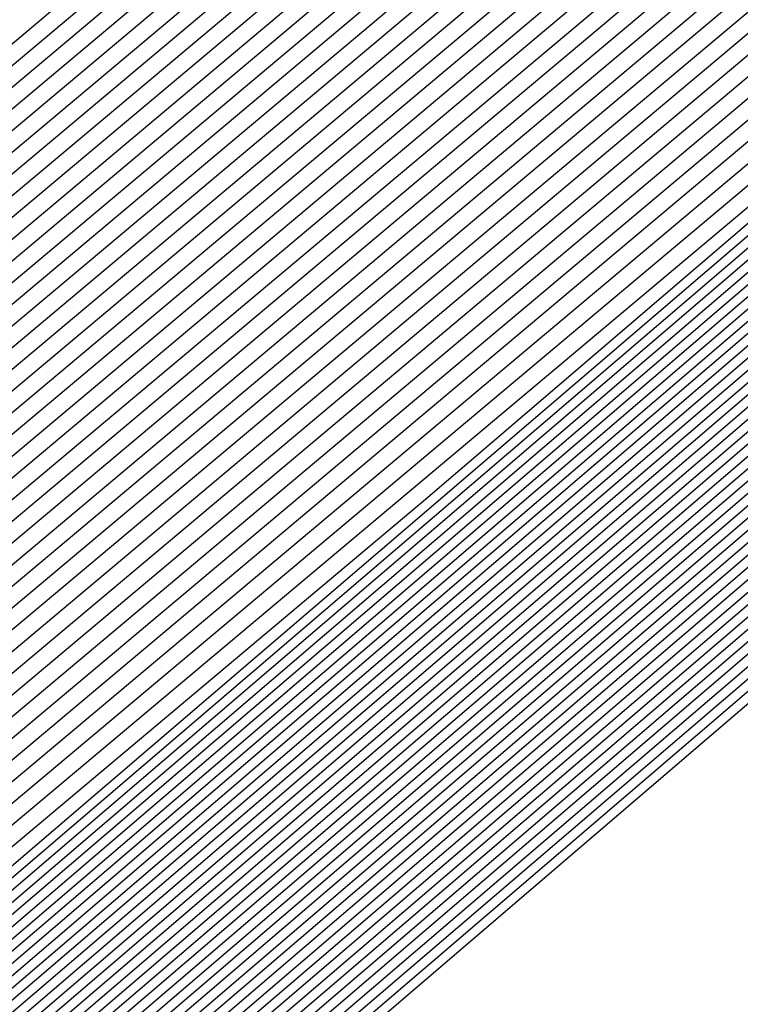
# Model space of a CAD drawing. Extents: x 3249832 to 3255657, y 13789405 to 13793316.
# Tile 775 of 1056: x 3253208.048 to 3253208.188, y 13791256.807 to 13791256.999. Entities that reach past the tile are written whole.
import ezdxf

# ---------------------------------------------------------------- set-up
doc = ezdxf.new("R2010")
doc.units = 0
doc.header["$LTSCALE"] = 100
doc.header["$MEASUREMENT"] = 0
for name, color, linetype in [('GRATIO_03231_CON', 1, 'CONTINUOUS'), ('GRATIO_0323_ICON', 1, 'CONTINUOUS'), ('TARGETS_EAST', 7, 'CONTINUOUS')]:
    doc.layers.add(name, color=color, linetype=linetype)

# ---------------------------------------------------------------- blocks, each defined once
blk = doc.blocks.new('Gratio_032316_contours')
at = {"layer": 'GRATIO_03231_CON', "color": 5, "linetype": 'Continuous', "flags": 128}
for points in [[(3253308.192, 13791343.54795), (3253292.88418, 13791330.06879), (3253274.82152, 13791314.26524), (3253259.43492, 13791300.86805), (3253250.80192, 13791293.42045), (3253247.58666, 13791290.71576), (3253247.09991, 13791290.35984), (3253246.63023, 13791289.95949), (3253243.37731, 13791287.12548), (3253234.5186, 13791279.46953), (3253219.10173, 13791266.20888), (3253203.65505, 13791252.98282), (3253196.57706, 13791247.03615)], [(3253307.93948, 13791343.33011), (3253292.69468, 13791329.90645), (3253274.70635, 13791314.16802), (3253259.38301, 13791300.82611), (3253250.78538, 13791293.40937), (3253247.58319, 13791290.71602), (3253247.09838, 13791290.36164), (3253246.63006, 13791289.96223), (3253243.38596, 13791287.13554), (3253234.55099, 13791279.49977), (3253219.17525, 13791266.27429), (3253203.76972, 13791253.08339), (3253196.71057, 13791247.15255)], [(3253307.68696, 13791343.11228), (3253292.50518, 13791329.74412), (3253274.59119, 13791314.0708), (3253259.33109, 13791300.78416), (3253250.76884, 13791293.3983), (3253247.57972, 13791290.71628), (3253247.09685, 13791290.36343), (3253246.62988, 13791289.96496), (3253243.39462, 13791287.1456), (3253234.58339, 13791279.53), (3253219.24877, 13791266.33971), (3253203.88439, 13791253.18397), (3253196.84408, 13791247.26894)], [(3253307.18192, 13791342.67661), (3253292.12619, 13791329.41946), (3253274.36086, 13791313.87636), (3253259.22726, 13791300.70028), (3253250.73575, 13791293.37615), (3253247.57277, 13791290.7168), (3253247.09378, 13791290.36703), (3253246.62953, 13791289.97042), (3253243.41193, 13791287.16573), (3253234.64818, 13791279.59048), (3253219.39582, 13791266.47055), (3253204.11372, 13791253.38512), (3253197.11109, 13791247.50173)], [(3253306.9294, 13791342.45877), (3253291.93669, 13791329.25712), (3253274.24569, 13791313.77914), (3253259.17535, 13791300.65833), (3253250.71921, 13791293.36507), (3253247.5693, 13791290.71706), (3253247.09225, 13791290.36882), (3253246.62935, 13791289.97315), (3253243.42058, 13791287.17579), (3253234.68057, 13791279.62072), (3253219.46933, 13791266.53596), (3253204.22838, 13791253.4857), (3253197.2446, 13791247.61813)], [(3253306.67688, 13791342.24094), (3253291.74719, 13791329.09479), (3253274.13052, 13791313.68192), (3253259.12343, 13791300.61639), (3253250.70267, 13791293.354), (3253247.56583, 13791290.71731), (3253247.09072, 13791290.37062), (3253246.62918, 13791289.97588), (3253243.42924, 13791287.18585), (3253234.71297, 13791279.65096), (3253219.54285, 13791266.60138), (3253204.34305, 13791253.58627), (3253197.37811, 13791247.73453)], [(3253306.42436, 13791342.0231), (3253291.55769, 13791328.93246), (3253274.01535, 13791313.58469), (3253259.07151, 13791300.57445), (3253250.68613, 13791293.34292), (3253247.56236, 13791290.71757), (3253247.08919, 13791290.37242), (3253246.629, 13791289.97862), (3253243.43789, 13791287.19591), (3253234.74536, 13791279.68119), (3253219.61637, 13791266.6668), (3253204.45771, 13791253.68685), (3253197.51162, 13791247.85092)], [(3253305.91932, 13791341.58743), (3253291.17869, 13791328.60779), (3253273.78502, 13791313.39025), (3253258.96768, 13791300.49056), (3253250.65304, 13791293.32077), (3253247.55541, 13791290.71809), (3253247.08612, 13791290.37601), (3253246.62865, 13791289.98408), (3253243.4552, 13791287.21604), (3253234.81015, 13791279.74167), (3253219.76341, 13791266.79763), (3253204.68704, 13791253.888), (3253197.77863, 13791248.08372)], [(3253305.6668, 13791341.36959), (3253290.98919, 13791328.44546), (3253273.66985, 13791313.29303), (3253258.91577, 13791300.44861), (3253250.6365, 13791293.30969), (3253247.55194, 13791290.71835), (3253247.08459, 13791290.37781), (3253246.62848, 13791289.98681), (3253243.46386, 13791287.2261), (3253234.84255, 13791279.77191), (3253219.83693, 13791266.86305), (3253204.80171, 13791253.98858), (3253197.91214, 13791248.20012)], [(3253305.41428, 13791341.15176), (3253290.79969, 13791328.28313), (3253273.55469, 13791313.19581), (3253258.86385, 13791300.40667), (3253250.61995, 13791293.29862), (3253247.54847, 13791290.71861), (3253247.08306, 13791290.3796), (3253246.6283, 13791289.98954), (3253243.47251, 13791287.23616), (3253234.87494, 13791279.80214), (3253219.91045, 13791266.92847), (3253204.91637, 13791254.08915), (3253198.04565, 13791248.31651)], [(3253305.16176, 13791340.93392), (3253290.6102, 13791328.1208), (3253273.43952, 13791313.09859), (3253258.81194, 13791300.36473), (3253250.60341, 13791293.28754), (3253247.545, 13791290.71886), (3253247.08152, 13791290.3814), (3253246.62812, 13791289.99227), (3253243.48117, 13791287.24622), (3253234.90734, 13791279.83238), (3253219.98397, 13791266.99388), (3253205.03104, 13791254.18973), (3253198.17916, 13791248.43291)], [(3253304.65672, 13791340.49825), (3253290.2312, 13791327.79613), (3253273.20919, 13791312.90414), (3253258.70811, 13791300.28084), (3253250.57033, 13791293.26539), (3253247.53805, 13791290.71938), (3253247.07846, 13791290.385), (3253246.62777, 13791289.99774), (3253243.49848, 13791287.26634), (3253234.97213, 13791279.89286), (3253220.13101, 13791267.12472), (3253205.26037, 13791254.39088), (3253198.44617, 13791248.6657)], [(3253304.4042, 13791340.28041), (3253290.0417, 13791327.6338), (3253273.09402, 13791312.80692), (3253258.65619, 13791300.2389), (3253250.55378, 13791293.25432), (3253247.53458, 13791290.71964), (3253247.07693, 13791290.38679), (3253246.6276, 13791290.00047), (3253243.50713, 13791287.2764), (3253235.00453, 13791279.9231), (3253220.20453, 13791267.19013), (3253205.37503, 13791254.49146), (3253198.57968, 13791248.7821)], [(3253304.15168, 13791340.06258), (3253289.8522, 13791327.47147), (3253272.97886, 13791312.7097), (3253258.60428, 13791300.19695), (3253250.53724, 13791293.24324), (3253247.53111, 13791290.7199), (3253247.07539, 13791290.38859), (3253246.62742, 13791290.0032), (3253243.51579, 13791287.28647), (3253235.03692, 13791279.95333), (3253220.27805, 13791267.25555), (3253205.4897, 13791254.59203), (3253198.71319, 13791248.8985)], [(3253303.89916, 13791339.84474), (3253289.6627, 13791327.30914), (3253272.86369, 13791312.61248), (3253258.55236, 13791300.15501), (3253250.5207, 13791293.23216), (3253247.52764, 13791290.72015), (3253247.07386, 13791290.39039), (3253246.62724, 13791290.00593), (3253243.52444, 13791287.29653), (3253235.06932, 13791279.98357), (3253220.35157, 13791267.32097), (3253205.60436, 13791254.69261), (3253198.8467, 13791249.01489)], [(3253303.39412, 13791339.40907), (3253289.2837, 13791326.98447), (3253272.63335, 13791312.41804), (3253258.44853, 13791300.07112), (3253250.48761, 13791293.21001), (3253247.52069, 13791290.72067), (3253247.0708, 13791290.39398), (3253246.62689, 13791290.0114), (3253243.54175, 13791287.31665), (3253235.13411, 13791280.04405), (3253220.49861, 13791267.4518), (3253205.83369, 13791254.89376), (3253199.11371, 13791249.24769)], [(3253303.1416, 13791339.19123), (3253289.09421, 13791326.82214), (3253272.51819, 13791312.32081), (3253258.39661, 13791300.02918), (3253250.47107, 13791293.19894), (3253247.51722, 13791290.72093), (3253247.06927, 13791290.39578), (3253246.62672, 13791290.01413), (3253243.55041, 13791287.32671), (3253235.1665, 13791280.07429), (3253220.57213, 13791267.51722), (3253205.94836, 13791254.99434), (3253199.24722, 13791249.36409)], [(3253302.88908, 13791338.9734), (3253288.90471, 13791326.65981), (3253272.40302, 13791312.22359), (3253258.3447, 13791299.98724), (3253250.45453, 13791293.18786), (3253247.51375, 13791290.72119), (3253247.06773, 13791290.39757), (3253246.62654, 13791290.01686), (3253243.55907, 13791287.33677), (3253235.1989, 13791280.10452), (3253220.64565, 13791267.58263), (3253206.06302, 13791255.09491), (3253199.38073, 13791249.48048)], [(3253302.63656, 13791338.75556), (3253288.71521, 13791326.49747), (3253272.28786, 13791312.12637), (3253258.29278, 13791299.94529), (3253250.43798, 13791293.17679), (3253247.51028, 13791290.72145), (3253247.0662, 13791290.39937), (3253246.62637, 13791290.01959), (3253243.56772, 13791287.34683), (3253235.23129, 13791280.13476), (3253220.71917, 13791267.64805), (3253206.17769, 13791255.19549), (3253199.51423, 13791249.59688)], [(3253302.13153, 13791338.31989), (3253288.33621, 13791326.17281), (3253272.05752, 13791311.93193), (3253258.18895, 13791299.8614), (3253250.4049, 13791293.15464), (3253247.50334, 13791290.72196), (3253247.06314, 13791290.40297), (3253246.62601, 13791290.02505), (3253243.58503, 13791287.36696), (3253235.29608, 13791280.19524), (3253220.86621, 13791267.77889), (3253206.40702, 13791255.39664), (3253199.78125, 13791249.82967)], [(3253301.879, 13791338.10206), (3253288.14671, 13791326.01048), (3253271.94236, 13791311.83471), (3253258.13704, 13791299.81946), (3253250.38836, 13791293.14356), (3253247.49986, 13791290.72222), (3253247.0616, 13791290.40476), (3253246.62584, 13791290.02779), (3253243.59369, 13791287.37702), (3253235.32848, 13791280.22547), (3253220.93973, 13791267.8443), (3253206.52168, 13791255.49722), (3253199.91476, 13791249.94607)], [(3253301.62648, 13791337.88422), (3253287.95721, 13791325.84815), (3253271.82719, 13791311.73748), (3253258.08512, 13791299.77752), (3253250.37181, 13791293.13248), (3253247.49639, 13791290.72248), (3253247.06007, 13791290.40656), (3253246.62566, 13791290.03052), (3253243.60234, 13791287.38708), (3253235.36087, 13791280.25571), (3253221.01325, 13791267.90972), (3253206.63635, 13791255.59779), (3253200.04827, 13791250.06247)], [(3253301.37397, 13791337.66638), (3253287.76771, 13791325.68581), (3253271.71202, 13791311.64027), (3253258.03321, 13791299.73557), (3253250.35527, 13791293.12141), (3253247.49292, 13791290.72274), (3253247.05854, 13791290.40836), (3253246.62549, 13791290.03325), (3253243.611, 13791287.39714), (3253235.39327, 13791280.28595), (3253221.08677, 13791267.97514), (3253206.75101, 13791255.69837), (3253200.18178, 13791250.17887)], [(3253300.86893, 13791337.23071), (3253287.38872, 13791325.36115), (3253271.48169, 13791311.44582), (3253257.92938, 13791299.65169), (3253250.32219, 13791293.09926), (3253247.48598, 13791290.72325), (3253247.05547, 13791290.41195), (3253246.62514, 13791290.03871), (3253243.62831, 13791287.41727), (3253235.45806, 13791280.34643), (3253221.23381, 13791268.10597), (3253206.98034, 13791255.89952), (3253200.44879, 13791250.41166)], [(3253300.61641, 13791337.01288), (3253287.19922, 13791325.19882), (3253271.36652, 13791311.3486), (3253257.87746, 13791299.60974), (3253250.30564, 13791293.08818), (3253247.4825, 13791290.72351), (3253247.05394, 13791290.41375), (3253246.62496, 13791290.04144), (3253243.63696, 13791287.42733), (3253235.49045, 13791280.37666), (3253221.30733, 13791268.17139), (3253207.09501, 13791256.0001), (3253200.5823, 13791250.52806)], [(3253300.36389, 13791336.79504), (3253287.00972, 13791325.03648), (3253271.25136, 13791311.25138), (3253257.82555, 13791299.5678), (3253250.2891, 13791293.07711), (3253247.47903, 13791290.72377), (3253247.05241, 13791290.41554), (3253246.62478, 13791290.04418), (3253243.64562, 13791287.43739), (3253235.52285, 13791280.4069), (3253221.38085, 13791268.2368), (3253207.20967, 13791256.10068), (3253200.71581, 13791250.64445)], [(3253300.11137, 13791336.57721), (3253286.82022, 13791324.87415), (3253271.13619, 13791311.15416), (3253257.77363, 13791299.52586), (3253250.27256, 13791293.06603), (3253247.47556, 13791290.72403), (3253247.05088, 13791290.41734), (3253246.62461, 13791290.04691), (3253243.65427, 13791287.44745), (3253235.55525, 13791280.43714), (3253221.45437, 13791268.30222), (3253207.32434, 13791256.20125), (3253200.84931, 13791250.76085)], [(3253299.60633, 13791336.14153), (3253286.44122, 13791324.54949), (3253270.90586, 13791310.95971), (3253257.6698, 13791299.44197), (3253250.23947, 13791293.04388), (3253247.46862, 13791290.72454), (3253247.04781, 13791290.42093), (3253246.62426, 13791290.05237), (3253243.67158, 13791287.46757), (3253235.62004, 13791280.49761), (3253221.60141, 13791268.43306), (3253207.55367, 13791256.4024), (3253201.11633, 13791250.99364)], [(3253299.35381, 13791335.9237), (3253286.25172, 13791324.38716), (3253270.79069, 13791310.86249), (3253257.61789, 13791299.40003), (3253250.22293, 13791293.0328), (3253247.46514, 13791290.7248), (3253247.04628, 13791290.42273), (3253246.62408, 13791290.0551), (3253243.68024, 13791287.47763), (3253235.65243, 13791280.52785), (3253221.67493, 13791268.49847), (3253207.66834, 13791256.50298), (3253201.24984, 13791251.11004)], [(3253299.10129, 13791335.70586), (3253286.06223, 13791324.22482), (3253270.67552, 13791310.76527), (3253257.56597, 13791299.35808), (3253250.20639, 13791293.02173), (3253247.46167, 13791290.72506), (3253247.04475, 13791290.42453), (3253246.62391, 13791290.05783), (3253243.68889, 13791287.4877), (3253235.68483, 13791280.55809), (3253221.74845, 13791268.56389), (3253207.783, 13791256.60355), (3253201.38335, 13791251.22644)], [(3253298.84877, 13791335.48803), (3253285.87273, 13791324.06249), (3253270.56035, 13791310.66805), (3253257.51405, 13791299.31614), (3253250.18984, 13791293.01065), (3253247.4582, 13791290.72532), (3253247.04322, 13791290.42633), (3253246.62373, 13791290.06056), (3253243.69755, 13791287.49776), (3253235.71722, 13791280.58833), (3253221.82197, 13791268.62931), (3253207.89767, 13791256.70413), (3253201.51686, 13791251.34284)], [(3253298.34373, 13791335.05235), (3253285.49373, 13791323.73782), (3253270.33006, 13791310.47357), (3253257.41034, 13791299.23211), (3253250.15702, 13791292.9882), (3253247.45165, 13791290.72536), (3253247.04061, 13791290.42937), (3253246.62378, 13791290.06555), (3253243.71512, 13791287.51757), (3253235.78213, 13791280.64867), (3253221.96904, 13791268.7601), (3253208.127, 13791256.90528), (3253201.78387, 13791251.57563)], [(3253298.09121, 13791334.83452), (3253285.30424, 13791323.57548), (3253270.21493, 13791310.37629), (3253257.35856, 13791299.19), (3253250.14077, 13791292.97675), (3253247.44864, 13791290.72505), (3253247.03961, 13791290.4305), (3253246.62406, 13791290.06771), (3253243.72406, 13791287.52727), (3253235.81466, 13791280.67874), (3253222.0426, 13791268.82547), (3253208.24167, 13791257.00585), (3253201.91738, 13791251.69203)], [(3253297.83869, 13791334.61668), (3253285.11475, 13791323.41314), (3253270.09981, 13791310.27902), (3253257.30679, 13791299.14788), (3253250.12455, 13791292.96527), (3253247.44567, 13791290.72468), (3253247.03867, 13791290.43158), (3253246.62439, 13791290.06982), (3253243.73305, 13791287.53693), (3253235.8472, 13791280.70879), (3253222.11616, 13791268.89083), (3253208.35634, 13791257.10642), (3253202.05089, 13791251.80842)], [(3253222.18973, 13791268.9562), (3253208.47101, 13791257.20698), (3253202.18439, 13791251.92482), (3253202.18439, 13791251.92482), (3253208.30778, 13791257.39414), (3253221.8874, 13791269.30278)], [(3253222.33685, 13791269.08692), (3253208.70035, 13791257.40813), (3253202.45141, 13791252.15761), (3253202.45141, 13791252.15761), (3253208.5381, 13791257.59416), (3253222.03635, 13791269.43142)], [(3253222.41042, 13791269.15229), (3253208.81502, 13791257.50869), (3253202.58492, 13791252.27401), (3253202.58492, 13791252.27401), (3253208.65326, 13791257.69417), (3253222.11082, 13791269.49575)], [(3253222.48398, 13791269.21765), (3253208.92969, 13791257.60926), (3253202.71843, 13791252.39041), (3253202.71843, 13791252.39041), (3253208.76842, 13791257.79418), (3253222.18529, 13791269.56007)], [(3253222.55754, 13791269.28301), (3253209.04436, 13791257.70983), (3253202.85194, 13791252.50681), (3253202.85193, 13791252.50681), (3253208.88358, 13791257.89419), (3253222.25977, 13791269.62439)], [(3253222.70467, 13791269.41374), (3253209.2737, 13791257.91097), (3253203.11895, 13791252.7396), (3253203.11895, 13791252.7396), (3253209.1139, 13791258.0942), (3253222.40871, 13791269.75304)], [(3253222.77823, 13791269.4791), (3253209.38837, 13791258.01154), (3253203.25246, 13791252.856), (3253203.25246, 13791252.856), (3253209.22906, 13791258.19421), (3253222.48319, 13791269.81736)], [(3253222.8518, 13791269.54447), (3253209.50304, 13791258.11211), (3253203.38597, 13791252.97239), (3253203.38597, 13791252.97239), (3253209.34422, 13791258.29422), (3253222.55766, 13791269.88168)], [(3253222.92536, 13791269.60983), (3253209.61771, 13791258.21268), (3253203.51947, 13791253.08879), (3253203.51947, 13791253.08879), (3253209.45938, 13791258.39423), (3253222.63214, 13791269.946)], [(3253294.55593, 13791331.78482), (3253282.65133, 13791321.30274), (3253268.6032, 13791309.01445), (3253256.6338, 13791298.60027), (3253249.91373, 13791292.81609), (3253247.40711, 13791290.71997), (3253247.02638, 13791290.44557), (3253246.62867, 13791290.09727), (3253243.8498, 13791287.66252), (3253236.27025, 13791281.09954), (3253223.07249, 13791269.74056), (3253209.84706, 13791258.41382), (3253203.78649, 13791253.32159), (3253203.78649, 13791253.32159), (3253209.68971, 13791258.59423), (3253222.78114, 13791270.07458), (3253235.89161, 13791281.53353), (3253243.79641, 13791288.43297), (3253249.04881, 13791292.99861), (3253256.14655, 13791299.14707), (3253268.13516, 13791309.52901), (3253282.25127, 13791321.73092), (3253294.2793, 13791332.07331)], [(3253294.30341, 13791331.56698), (3253282.46184, 13791321.1404), (3253268.48808, 13791308.91717), (3253256.58203, 13791298.55815), (3253249.89752, 13791292.80461), (3253247.40414, 13791290.71961), (3253247.02543, 13791290.44664), (3253246.629, 13791290.09938), (3253243.85878, 13791287.67218), (3253236.30279, 13791281.1296), (3253223.14605, 13791269.80592), (3253209.96173, 13791258.51439), (3253203.92, 13791253.43798), (3253203.92, 13791253.43798), (3253209.80487, 13791258.69424), (3253222.85565, 13791270.13885), (3253235.92547, 13791281.56208), (3253243.80512, 13791288.43921), (3253249.03601, 13791292.98573), (3253256.09723, 13791299.1022), (3253268.02248, 13791309.42905), (3253282.06389, 13791321.56632), (3253294.02824, 13791331.85395)], [(3253294.05089, 13791331.34915), (3253282.27235, 13791320.97806), (3253268.37296, 13791308.8199), (3253256.53026, 13791298.51602), (3253249.8813, 13791292.79314), (3253247.40117, 13791290.71925), (3253247.02448, 13791290.44772), (3253246.62933, 13791290.10149), (3253243.86776, 13791287.68184), (3253236.33533, 13791281.15966), (3253223.21961, 13791269.87129), (3253210.0764, 13791258.61496), (3253204.05351, 13791253.55438), (3253204.05351, 13791253.55438), (3253209.92004, 13791258.79424), (3253222.93017, 13791270.20313), (3253235.95934, 13791281.59062), (3253243.81382, 13791288.44544), (3253249.02321, 13791292.97286), (3253256.04791, 13791299.05733), (3253267.90979, 13791309.32909), (3253281.87651, 13791321.40172), (3253293.77719, 13791331.63458)], [(3253293.79837, 13791331.13131), (3253282.08285, 13791320.81572), (3253268.25784, 13791308.72262), (3253256.47849, 13791298.4739), (3253249.86508, 13791292.78166), (3253247.39821, 13791290.71889), (3253247.02354, 13791290.4488), (3253246.62966, 13791290.1036), (3253243.87675, 13791287.6915), (3253236.36787, 13791281.18972), (3253223.29318, 13791269.93665), (3253210.19107, 13791258.71553), (3253204.18702, 13791253.67078), (3253204.18701, 13791253.67078), (3253210.0352, 13791258.89424), (3253223.00468, 13791270.26741), (3253235.9932, 13791281.61917), (3253243.82253, 13791288.45167), (3253249.01041, 13791292.95999), (3253255.9986, 13791299.01245), (3253267.79711, 13791309.22914), (3253281.68913, 13791321.23712), (3253293.52613, 13791331.41522)], [(3253281.70387, 13791320.49104), (3253268.02759, 13791308.52807), (3253256.37495, 13791298.38965), (3253249.83265, 13791292.75871), (3253247.39227, 13791290.71816), (3253247.02165, 13791290.45095), (3253246.63032, 13791290.10782), (3253243.89471, 13791287.71083), (3253236.43295, 13791281.24983), (3253223.4403, 13791270.06738), (3253210.42041, 13791258.91666), (3253204.45403, 13791253.90357), (3253204.45403, 13791253.90357), (3253210.2655, 13791259.09429), (3253223.15342, 13791270.39627), (3253236.05998, 13791281.67732), (3253243.49467, 13791288.16911), (3253246.23629, 13791290.55891), (3253246.63094, 13791290.89792), (3253246.97688, 13791291.19282), (3253249.38096, 13791293.27243), (3253255.90221, 13791298.92109), (3253267.57241, 13791309.02875), (3253281.31446, 13791320.90786)], [(3253281.51437, 13791320.3287), (3253267.91246, 13791308.4308), (3253256.32319, 13791298.34753), (3253249.81643, 13791292.74723), (3253247.38931, 13791290.7178), (3253247.0207, 13791290.45203), (3253246.63065, 13791290.10993), (3253243.90369, 13791287.72049), (3253236.4655, 13791281.27989), (3253223.51387, 13791270.13274), (3253210.53508, 13791259.01723), (3253204.58754, 13791254.01997), (3253204.58754, 13791254.01997), (3253210.38066, 13791259.1943), (3253223.22789, 13791270.4606), (3253236.0937, 13791281.70603), (3253243.50493, 13791288.17732), (3253246.23793, 13791290.55953), (3253246.63143, 13791290.89735), (3253246.97568, 13791291.19044), (3253249.36691, 13791293.25849), (3253255.85289, 13791298.87622), (3253267.45972, 13791308.92879), (3253281.12708, 13791320.74326)], [(3253281.32488, 13791320.16636), (3253267.79734, 13791308.33352), (3253256.27142, 13791298.30541), (3253249.80022, 13791292.73576), (3253247.38634, 13791290.71744), (3253247.01976, 13791290.4531), (3253246.63098, 13791290.11204), (3253243.91267, 13791287.73015), (3253236.49804, 13791281.30995), (3253223.58743, 13791270.1981), (3253210.64975, 13791259.1178), (3253204.72105, 13791254.13636), (3253204.72105, 13791254.13637), (3253210.49582, 13791259.2943), (3253223.30236, 13791270.52492), (3253236.12742, 13791281.73474), (3253243.51518, 13791288.18552), (3253246.23956, 13791290.56015), (3253246.63193, 13791290.89678), (3253246.97448, 13791291.18805), (3253249.35287, 13791293.24455), (3253255.80356, 13791298.83135), (3253267.34704, 13791308.82884), (3253280.9397, 13791320.57865)], [(3253281.13539, 13791320.00402), (3253267.68222, 13791308.23625), (3253256.21965, 13791298.26328), (3253249.784, 13791292.72428), (3253247.38337, 13791290.71708), (3253247.01881, 13791290.45418), (3253246.63131, 13791290.11416), (3253243.92165, 13791287.73981), (3253236.53058, 13791281.34001), (3253223.66099, 13791270.26347), (3253210.76442, 13791259.21837), (3253204.85455, 13791254.25276), (3253204.85455, 13791254.25276), (3253210.61098, 13791259.39431), (3253223.37683, 13791270.58925), (3253236.16114, 13791281.76345), (3253243.52543, 13791288.19373), (3253246.2412, 13791290.56077), (3253246.63242, 13791290.89621), (3253246.97329, 13791291.18567), (3253249.33882, 13791293.23061), (3253255.75424, 13791298.78648), (3253267.23435, 13791308.72888), (3253280.75231, 13791320.41405)], [(3253267.45197, 13791308.0417), (3253256.11611, 13791298.17904), (3253249.75157, 13791292.70133), (3253247.37744, 13791290.71635), (3253247.01692, 13791290.45633), (3253246.63197, 13791290.11838), (3253243.93961, 13791287.75913), (3253236.59567, 13791281.40012), (3253223.80812, 13791270.3942), (3253210.99376, 13791259.41951), (3253205.12157, 13791254.48556), (3253205.12157, 13791254.48556), (3253210.84129, 13791259.59433), (3253223.52577, 13791270.7179), (3253236.22858, 13791281.82086), (3253243.54593, 13791288.21014), (3253246.24446, 13791290.562), (3253246.6334, 13791290.89508), (3253246.97089, 13791291.1809), (3253249.31072, 13791293.20273), (3253255.65559, 13791298.69674), (3253267.00898, 13791308.52897)], [(3253267.33685, 13791307.94442), (3253256.06434, 13791298.13691), (3253249.73535, 13791292.68985), (3253247.37447, 13791290.71599), (3253247.01598, 13791290.45741), (3253246.6323, 13791290.12049), (3253243.9486, 13791287.76879), (3253236.62821, 13791281.43018), (3253223.88168, 13791270.45956), (3253211.10843, 13791259.52008), (3253205.25508, 13791254.60195), (3253205.25508, 13791254.60195), (3253210.95645, 13791259.69434), (3253223.60023, 13791270.78223), (3253236.2623, 13791281.84957), (3253243.55619, 13791288.21834), (3253246.2461, 13791290.56262), (3253246.63389, 13791290.89451), (3253246.96969, 13791291.17852), (3253249.29667, 13791293.18879), (3253255.60626, 13791298.65187), (3253266.8963, 13791308.42902)], [(3253267.22172, 13791307.84715), (3253256.01257, 13791298.09479), (3253249.71913, 13791292.67838), (3253247.37151, 13791290.71563), (3253247.01503, 13791290.45848), (3253246.63263, 13791290.1226), (3253243.95758, 13791287.77846), (3253236.66075, 13791281.46024), (3253223.95525, 13791270.52492), (3253211.2231, 13791259.62065), (3253205.38858, 13791254.71835), (3253205.38859, 13791254.71835), (3253211.07161, 13791259.79435), (3253223.6747, 13791270.84655), (3253236.29602, 13791281.87828), (3253243.56644, 13791288.22655), (3253246.24773, 13791290.56324), (3253246.63439, 13791290.89394), (3253246.9685, 13791291.17613), (3253249.28262, 13791293.17485), (3253255.55694, 13791298.607), (3253266.78361, 13791308.32906)], [(3253267.1066, 13791307.74987), (3253255.96081, 13791298.05266), (3253249.70292, 13791292.6669), (3253247.36854, 13791290.71526), (3253247.01409, 13791290.45956), (3253246.63296, 13791290.12471), (3253243.96656, 13791287.78812), (3253236.69329, 13791281.49029), (3253224.02881, 13791270.59029), (3253211.33777, 13791259.72122), (3253205.52209, 13791254.83475), (3253205.52209, 13791254.83475), (3253211.18677, 13791259.89435), (3253223.74917, 13791270.91088), (3253236.32974, 13791281.90699), (3253243.57669, 13791288.23475), (3253246.24937, 13791290.56386), (3253246.63488, 13791290.89337), (3253246.9673, 13791291.17375), (3253249.26858, 13791293.16091), (3253255.50762, 13791298.56213), (3253266.67093, 13791308.22911)], [(3253266.87636, 13791307.55532), (3253255.85727, 13791297.96842), (3253249.67048, 13791292.64395), (3253247.36261, 13791290.71454), (3253247.01219, 13791290.46171), (3253246.63362, 13791290.12893), (3253243.98452, 13791287.80744), (3253236.75838, 13791281.55041), (3253224.17594, 13791270.72101), (3253211.56711, 13791259.92236), (3253205.78911, 13791255.06754), (3253205.78911, 13791255.06754), (3253211.41709, 13791260.09437), (3253223.89811, 13791271.03953), (3253236.39717, 13791281.9644), (3253243.59719, 13791288.25117), (3253246.25263, 13791290.56509), (3253246.63586, 13791290.89224), (3253246.96491, 13791291.16898), (3253249.24048, 13791293.13303), (3253255.40897, 13791298.4724), (3253266.44556, 13791308.0292)], [(3253266.76123, 13791307.45805), (3253255.8055, 13791297.92629), (3253249.65427, 13791292.63247), (3253247.35964, 13791290.71418), (3253247.01125, 13791290.46279), (3253246.63395, 13791290.13104), (3253243.9935, 13791287.8171), (3253236.79092, 13791281.58047), (3253224.2495, 13791270.78638), (3253211.68179, 13791260.02293), (3253205.92262, 13791255.18394), (3253205.92262, 13791255.18394), (3253211.53225, 13791260.19438), (3253223.97258, 13791271.10386), (3253236.43089, 13791281.99311), (3253243.60744, 13791288.25937), (3253246.25427, 13791290.56571), (3253246.63635, 13791290.89167), (3253246.96371, 13791291.1666), (3253249.22643, 13791293.11909), (3253255.35964, 13791298.42753), (3253266.33287, 13791307.92924)], [(3253266.64611, 13791307.36077), (3253255.75373, 13791297.88417), (3253249.63805, 13791292.621), (3253247.35667, 13791290.71382), (3253247.0103, 13791290.46387), (3253246.63428, 13791290.13316), (3253244.00248, 13791287.82676), (3253236.82346, 13791281.61053), (3253224.32306, 13791270.85174), (3253211.79646, 13791260.1235), (3253206.05613, 13791255.30034), (3253206.05613, 13791255.30033), (3253211.64741, 13791260.29439), (3253224.04705, 13791271.16818), (3253236.46461, 13791282.02182), (3253243.6177, 13791288.26758), (3253246.2559, 13791290.56633), (3253246.63684, 13791290.8911), (3253246.96251, 13791291.16422), (3253249.21238, 13791293.10515), (3253255.31032, 13791298.38266), (3253266.22019, 13791307.82929)], [(3253266.53099, 13791307.2635), (3253255.70196, 13791297.84205), (3253249.62183, 13791292.60952), (3253247.35371, 13791290.71345), (3253247.00936, 13791290.46494), (3253246.63461, 13791290.13527), (3253244.01147, 13791287.83642), (3253236.856, 13791281.64058), (3253224.39663, 13791270.9171), (3253211.91113, 13791260.22407), (3253206.18963, 13791255.41673), (3253206.18963, 13791255.41673), (3253211.76257, 13791260.3944), (3253224.12152, 13791271.23251), (3253236.49833, 13791282.05053), (3253243.62795, 13791288.27578), (3253246.25754, 13791290.56695), (3253246.63734, 13791290.89054), (3253246.96131, 13791291.16183), (3253249.19833, 13791293.09121), (3253255.26099, 13791298.33779), (3253266.1075, 13791307.72933)], [(3253266.30074, 13791307.06895), (3253255.59843, 13791297.7578), (3253249.5894, 13791292.58657), (3253247.34778, 13791290.71273), (3253247.00747, 13791290.4671), (3253246.63526, 13791290.13949), (3253244.02943, 13791287.85574), (3253236.92109, 13791281.7007), (3253224.54375, 13791271.04783), (3253212.14047, 13791260.42521), (3253206.45665, 13791255.64953), (3253206.45665, 13791255.64953), (3253211.99289, 13791260.59441), (3253224.27046, 13791271.36115), (3253236.56577, 13791282.10794), (3253243.64845, 13791288.29219), (3253246.2608, 13791290.56818), (3253246.63832, 13791290.8894), (3253246.95892, 13791291.15707), (3253249.17024, 13791293.06333), (3253255.16235, 13791298.24805), (3253265.88213, 13791307.52942)], [(3253266.18562, 13791306.97167), (3253255.54666, 13791297.71567), (3253249.57318, 13791292.57509), (3253247.34481, 13791290.71237), (3253247.00652, 13791290.46817), (3253246.63559, 13791290.1416), (3253244.03841, 13791287.86541), (3253236.95363, 13791281.73076), (3253224.61732, 13791271.1132), (3253212.25514, 13791260.52577), (3253206.59016, 13791255.76592), (3253206.59016, 13791255.76592), (3253212.10805, 13791260.69442), (3253224.34492, 13791271.42548), (3253236.59949, 13791282.13665), (3253243.6587, 13791288.3004), (3253246.26244, 13791290.5688), (3253246.63881, 13791290.88883), (3253246.95772, 13791291.15468), (3253249.15619, 13791293.04939), (3253255.11302, 13791298.20318), (3253265.76944, 13791307.42947)], [(3253266.07049, 13791306.8744), (3253255.49489, 13791297.67355), (3253249.55697, 13791292.56362), (3253247.34184, 13791290.712), (3253247.00558, 13791290.46925), (3253246.63592, 13791290.14371), (3253244.04739, 13791287.87507), (3253236.98617, 13791281.76081), (3253224.69088, 13791271.17856), (3253212.36981, 13791260.62634), (3253206.72366, 13791255.88232), (3253206.72367, 13791255.88232), (3253212.22321, 13791260.79443), (3253224.41939, 13791271.4898), (3253236.63321, 13791282.16536), (3253243.66895, 13791288.30861), (3253246.26407, 13791290.56942), (3253246.6393, 13791290.88827), (3253246.95652, 13791291.1523), (3253249.14214, 13791293.03545), (3253255.0637, 13791298.15831), (3253265.65676, 13791307.32951)]]:
    blk.add_lwpolyline(points, dxfattribs=at)
at = {"layer": 'GRATIO_0323_ICON', "color": 7, "linetype": 'Continuous', "flags": 128}
for points in [[(3253307.43444, 13791342.89444), (3253292.31568, 13791329.58179), (3253274.47602, 13791313.97358), (3253259.27918, 13791300.74222), (3253250.7523, 13791293.38722), (3253247.57625, 13791290.71654), (3253247.09531, 13791290.36523), (3253246.62971, 13791289.96769), (3253243.40327, 13791287.15567), (3253234.61578, 13791279.56024), (3253219.3223, 13791266.40513), (3253203.99905, 13791253.28454), (3253196.97759, 13791247.38534)], [(3253306.17184, 13791341.80526), (3253291.36819, 13791328.77013), (3253273.90019, 13791313.48747), (3253259.0196, 13791300.5325), (3253250.66958, 13791293.33184), (3253247.55889, 13791290.71783), (3253247.08765, 13791290.37421), (3253246.62883, 13791289.98135), (3253243.44655, 13791287.20597), (3253234.77776, 13791279.71143), (3253219.68989, 13791266.73221), (3253204.57238, 13791253.78743), (3253197.64512, 13791247.96732)], [(3253304.90924, 13791340.71608), (3253290.4207, 13791327.95847), (3253273.32436, 13791313.00136), (3253258.76002, 13791300.32278), (3253250.58687, 13791293.27647), (3253247.54153, 13791290.71912), (3253247.07999, 13791290.3832), (3253246.62795, 13791289.99501), (3253243.48982, 13791287.25628), (3253234.93973, 13791279.86262), (3253220.05749, 13791267.0593), (3253205.1457, 13791254.2903), (3253198.31267, 13791248.54931)], [(3253303.64664, 13791339.62691), (3253289.4732, 13791327.1468), (3253272.74852, 13791312.51526), (3253258.50045, 13791300.11307), (3253250.50416, 13791293.22109), (3253247.52417, 13791290.72041), (3253247.07233, 13791290.39218), (3253246.62707, 13791290.00866), (3253243.5331, 13791287.30659), (3253235.10171, 13791280.01381), (3253220.42509, 13791267.38638), (3253205.71903, 13791254.79319), (3253198.9802, 13791249.13129)], [(3253302.38404, 13791338.53773), (3253288.52571, 13791326.33514), (3253272.17269, 13791312.02915), (3253258.24087, 13791299.90335), (3253250.42144, 13791293.16571), (3253247.50681, 13791290.7217), (3253247.06467, 13791290.40117), (3253246.62619, 13791290.02232), (3253243.57638, 13791287.3569), (3253235.26369, 13791280.165), (3253220.79269, 13791267.71347), (3253206.29235, 13791255.29606), (3253199.64775, 13791249.71328)], [(3253301.12145, 13791337.44855), (3253287.57822, 13791325.52348), (3253271.59685, 13791311.54304), (3253257.98129, 13791299.69363), (3253250.33873, 13791293.11033), (3253247.48945, 13791290.723), (3253247.05701, 13791290.41015), (3253246.62531, 13791290.03598), (3253243.61965, 13791287.4072), (3253235.42566, 13791280.31619), (3253221.16029, 13791268.04055), (3253206.86568, 13791255.79895), (3253200.31528, 13791250.29526)], [(3253299.85885, 13791336.35937), (3253286.63072, 13791324.71182), (3253271.02102, 13791311.05694), (3253257.72172, 13791299.48391), (3253250.25601, 13791293.05496), (3253247.47209, 13791290.72429), (3253247.04935, 13791290.41914), (3253246.62443, 13791290.04964), (3253243.66293, 13791287.45751), (3253235.58764, 13791280.46738), (3253221.52789, 13791268.36764), (3253207.439, 13791256.30182), (3253200.98282, 13791250.87725)], [(3253298.59625, 13791335.27019), (3253285.68323, 13791323.90016), (3253270.44519, 13791310.57083), (3253257.46214, 13791299.2742), (3253250.1733, 13791292.99958), (3253247.45473, 13791290.72558), (3253247.04168, 13791290.42812), (3253246.62355, 13791290.0633), (3253243.7062, 13791287.50782), (3253235.74962, 13791280.61857), (3253221.89549, 13791268.69472), (3253208.01233, 13791256.80471), (3253201.65036, 13791251.45923)], [(3253222.26329, 13791269.02156), (3253208.58568, 13791257.30755), (3253202.3179, 13791252.04122), (3253202.3179, 13791252.04122), (3253208.42294, 13791257.49415), (3253221.96187, 13791269.36711)], [(3253222.63111, 13791269.34838), (3253209.15903, 13791257.8104), (3253202.98544, 13791252.6232), (3253202.98544, 13791252.6232), (3253208.99874, 13791257.99419), (3253222.33424, 13791269.68871)], [(3253294.80845, 13791332.00265), (3253282.84083, 13791321.46507), (3253268.71833, 13791309.11172), (3253256.68557, 13791298.6424), (3253249.92995, 13791292.82756), (3253247.41007, 13791290.72034), (3253247.02732, 13791290.44449), (3253246.62834, 13791290.09516), (3253243.84082, 13791287.65286), (3253236.2377, 13791281.06949), (3253222.99892, 13791269.67519), (3253209.73238, 13791258.31325), (3253203.65298, 13791253.20519), (3253203.65298, 13791253.20519), (3253209.57454, 13791258.49423), (3253222.70663, 13791270.0103), (3253235.85774, 13791281.50498), (3253243.7877, 13791288.42674), (3253249.0616, 13791293.01148), (3253256.19586, 13791299.19195), (3253268.24784, 13791309.62896), (3253282.43865, 13791321.89552), (3253294.53035, 13791332.29267)], [(3253281.89336, 13791320.65338), (3253268.14271, 13791308.62535), (3253256.42672, 13791298.43178), (3253249.84887, 13791292.77018), (3253247.39524, 13791290.71852), (3253247.02259, 13791290.44987), (3253246.62999, 13791290.10571), (3253243.88573, 13791287.70117), (3253236.40041, 13791281.21978), (3253223.36674, 13791270.00201), (3253210.30574, 13791258.8161), (3253204.32052, 13791253.78717), (3253204.32052, 13791253.78717), (3253210.15034, 13791258.99428), (3253223.07895, 13791270.33195), (3253236.02626, 13791281.64861), (3253243.48442, 13791288.1609), (3253246.23466, 13791290.5583), (3253246.63045, 13791290.89848), (3253246.97808, 13791291.1952), (3253249.39501, 13791293.28637), (3253255.95153, 13791298.96595), (3253267.68509, 13791309.1287), (3253281.50184, 13791321.07246)], [(3253280.94589, 13791319.84168), (3253267.5671, 13791308.13897), (3253256.16788, 13791298.22116), (3253249.76778, 13791292.7128), (3253247.38041, 13791290.71671), (3253247.01787, 13791290.45526), (3253246.63164, 13791290.11627), (3253243.93063, 13791287.74947), (3253236.56312, 13791281.37006), (3253223.73456, 13791270.32883), (3253210.87909, 13791259.31894), (3253204.98806, 13791254.36916), (3253204.98806, 13791254.36916), (3253210.72614, 13791259.49432), (3253223.4513, 13791270.65358), (3253236.19486, 13791281.79216), (3253243.53568, 13791288.20193), (3253246.24283, 13791290.56139), (3253246.63291, 13791290.89565), (3253246.97209, 13791291.18328), (3253249.32477, 13791293.21667), (3253255.70491, 13791298.74161), (3253267.12167, 13791308.62893), (3253280.56493, 13791320.24945)], [(3253266.99148, 13791307.6526), (3253255.90904, 13791298.01054), (3253249.6867, 13791292.65542), (3253247.36557, 13791290.7149), (3253247.01314, 13791290.46064), (3253246.63329, 13791290.12682), (3253243.97554, 13791287.79778), (3253236.72583, 13791281.52035), (3253224.10237, 13791270.65565), (3253211.45244, 13791259.82179), (3253205.6556, 13791254.95114), (3253205.6556, 13791254.95114), (3253211.30193, 13791259.99436), (3253223.82364, 13791270.9752), (3253236.36345, 13791281.93569), (3253243.58694, 13791288.24296), (3253246.251, 13791290.56448), (3253246.63537, 13791290.89281), (3253246.9661, 13791291.17137), (3253249.25453, 13791293.14697), (3253255.45829, 13791298.51727), (3253266.55824, 13791308.12915)], [(3253266.41586, 13791307.16622), (3253255.65019, 13791297.79992), (3253249.60562, 13791292.59805), (3253247.35074, 13791290.71309), (3253247.00841, 13791290.46602), (3253246.63494, 13791290.13738), (3253244.02045, 13791287.84608), (3253236.88854, 13791281.67064), (3253224.47019, 13791270.98247), (3253212.0258, 13791260.32464), (3253206.32314, 13791255.53313), (3253206.32314, 13791255.53313), (3253211.87773, 13791260.49441), (3253224.19599, 13791271.29683), (3253236.53205, 13791282.07923), (3253243.6382, 13791288.28399), (3253246.25917, 13791290.56757), (3253246.63783, 13791290.88997), (3253246.96012, 13791291.15945), (3253249.18429, 13791293.07727), (3253255.21167, 13791298.29292), (3253265.99481, 13791307.62938)]]:
    blk.add_lwpolyline(points, dxfattribs=at)

msp = doc.modelspace()

# ---------------------------------------------------------------- block references
at = {"layer": 'TARGETS_EAST'}
msp.add_blockref('Gratio_032316_contours', (0, 0), dxfattribs=at)

doc.saveas('drawing.dxf')
